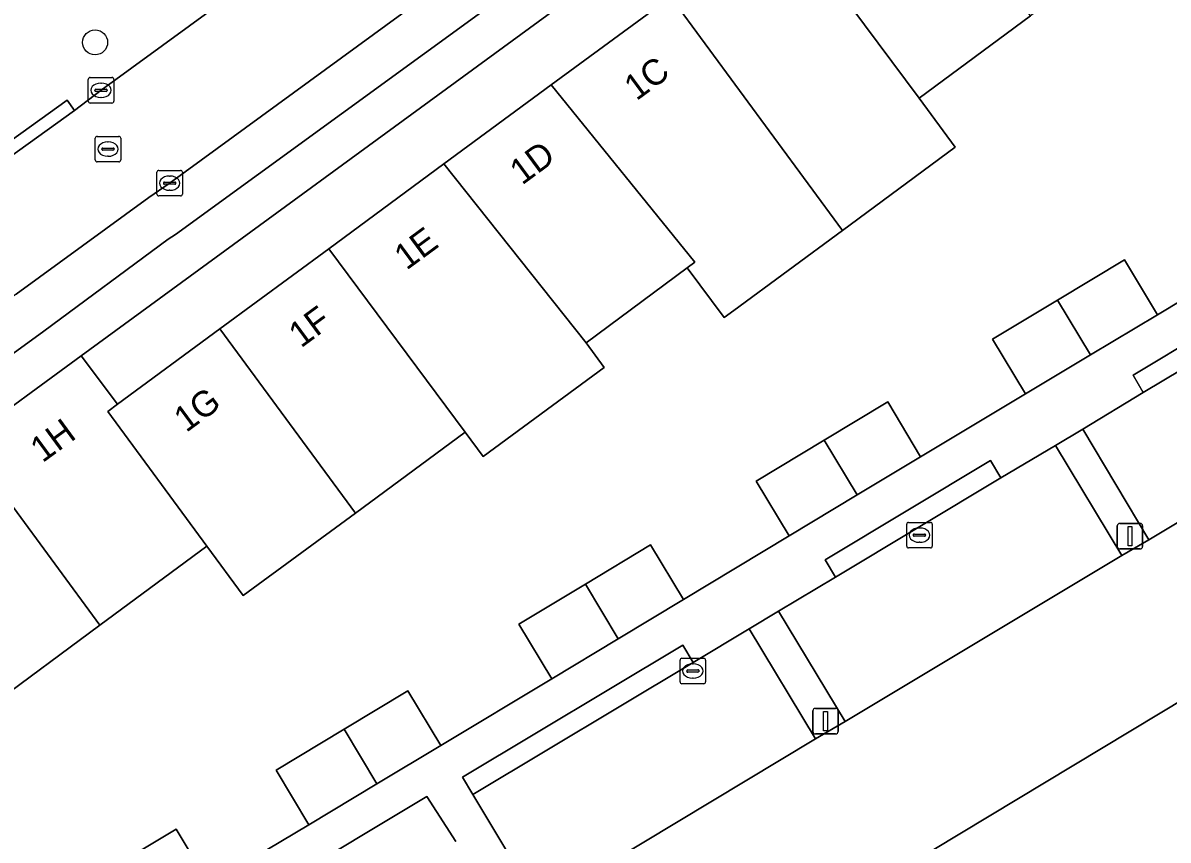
# Model space of a CAD drawing. Extents: x 161771 to 163125, y 382475 to 383179.
# Drawn here: x 162224.02 to 162268.84, y 382930.82 to 382962.81 of the extents above; entities that cross this region are included whole.
import ezdxf

# ---------------------------------------------------------------- set-up
doc = ezdxf.new("R2010")
doc.units = 0
for name, color, linetype in [('IMGEO_Boom', 7, 'Continuous'), ('IMGEO_Erf', 7, 'Continuous'), ('IMGEO_Groenvoorziening', 7, 'Continuous'), ('IMGEO_Kolk', 7, 'Continuous'), ('IMGEO_Lichtmast', 7, 'Continuous'), ('IMGEO_Pand', 7, 'Continuous'), ('IMGEO_Pand_nummerreeks', 7, 'Continuous'), ('IMGEO_Parkeervlak_open', 7, 'Continuous'), ('IMGEO_Rijbaan_lokaal_open', 7, 'Continuous'), ('IMGEO_Rioolput', 7, 'Continuous'), ('IMGEO_Voetpad_open', 7, 'Continuous')]:
    doc.layers.add(name, color=color, linetype=linetype)

msp = doc.modelspace()

# ---------------------------------------------------------------- linework, layer by layer
at = {"layer": 'IMGEO_Boom'}
msp.add_circle((162226.847, 382962.044), 0.489, dxfattribs=at)
at = {"layer": 'IMGEO_Erf'}
for points in [[(162271.446, 382961.323), (162267.802, 382966.277), (162263.459, 382963.08), (162259.095, 382959.867), (162260.512, 382957.943), (162256.096, 382954.687), (162251.849, 382951.555), (162251.47, 382951.276), (162250.014, 382953.222), (162246.066, 382950.281), (162246.767, 382949.316), (162242.035, 382945.834), (162241.332, 382946.788), (162237.032, 382943.621), (162232.645, 382940.391), (162231.214, 382942.329), (162227.033, 382939.239), (162222.724, 382936.056)], [(162227.449, 382929.706), (162230.022, 382931.244), (162231.305, 382929.098), (162235.213, 382931.421), (162233.926, 382933.564), (162236.592, 382935.166), (162239.091, 382936.666), (162240.378, 382934.523), (162244.717, 382937.129), (162243.426, 382939.27), (162246.039, 382940.845), (162248.584, 382942.38), (162249.875, 382940.239), (162254.004, 382942.729), (162252.715, 382944.871), (162255.382, 382946.476), (162257.866, 382947.971), (162259.155, 382945.829), (162263.258, 382948.288), (162261.973, 382950.432), (162264.516, 382951.957), (162267.136, 382953.527), (162268.421, 382951.383), (162270.456, 382952.602)], [(162240.963, 382930.767), (162239.829, 382932.531), (162234.109, 382929.103)]]:
    msp.add_lwpolyline(points, dxfattribs=at)
at = {"layer": 'IMGEO_Groenvoorziening'}
for points in [[(162276.238, 382953.336), (162275.813, 382954.03), (162267.469, 382949.025), (162267.864, 382948.336)], [(162265.506, 382946.909), (162264.432, 382946.273), (162267.028, 382941.961), (162268.09, 382942.581)], [(162262.296, 382945.001), (162261.891, 382945.677), (162255.42, 382941.795), (162255.819, 382941.114)], [(162253.59, 382939.781), (162252.444, 382939.092), (162255.039, 382934.78), (162256.198, 382935.466)], [(162250.254, 382937.78), (162249.85, 382938.455), (162241.221, 382933.287), (162241.633, 382932.605)]]:
    msp.add_lwpolyline(points, close=True, dxfattribs=at)
at = {"layer": 'IMGEO_Kolk'}
for p, q in [((162226.578, 382959.744), (162226.578, 382960.596)), ((162226.653, 382960.67), (162227.505, 382960.67)), ((162227.066, 382960.45), (162227.091, 382960.45)), ((162227.579, 382960.596), (162227.579, 382959.744)), ((162226.837, 382960.164), (162226.837, 382960.176)), ((162227.275, 382960.127), (162226.877, 382960.127)), ((162226.88, 382960.213), (162227.278, 382960.213)), ((162227.089, 382959.89), (162227.064, 382959.89)), ((162227.321, 382960.176), (162227.321, 382960.164)), ((162227.505, 382959.67), (162226.653, 382959.67)), ((162229.264, 382956.108), (162229.264, 382956.96)), ((162229.339, 382957.034), (162230.191, 382957.034)), ((162229.752, 382956.814), (162229.777, 382956.814)), ((162230.265, 382956.96), (162230.265, 382956.108)), ((162229.523, 382956.528), (162229.523, 382956.54)), ((162229.961, 382956.491), (162229.563, 382956.491)), ((162229.566, 382956.577), (162229.964, 382956.577)), ((162230.007, 382956.54), (162230.007, 382956.528)), ((162230.191, 382956.034), (162229.339, 382956.034)), ((162229.775, 382956.254), (162229.75, 382956.254)), ((162258.608, 382942.332), (162258.608, 382943.184)), ((162258.683, 382943.258), (162259.535, 382943.258)), ((162259.096, 382943.038), (162259.121, 382943.038)), ((162259.609, 382943.184), (162259.609, 382942.332)), ((162258.867, 382942.752), (162258.867, 382942.764)), ((162259.305, 382942.715), (162258.907, 382942.715)), ((162258.91, 382942.801), (162259.308, 382942.801)), ((162259.119, 382942.478), (162259.094, 382942.478)), ((162259.351, 382942.764), (162259.351, 382942.752)), ((162259.535, 382942.258), (162258.683, 382942.258)), ((162249.814, 382937.942), (162250.666, 382937.942)), ((162249.739, 382937.016), (162249.739, 382937.868)), ((162250.041, 382937.485), (162250.439, 382937.485)), ((162250.227, 382937.722), (162250.252, 382937.722)), ((162250.74, 382937.868), (162250.74, 382937.016)), ((162249.998, 382937.436), (162249.998, 382937.448)), ((162250.436, 382937.399), (162250.038, 382937.399)), ((162250.25, 382937.162), (162250.225, 382937.162)), ((162250.482, 382937.448), (162250.482, 382937.436)), ((162250.666, 382936.942), (162249.814, 382936.942))]:
    msp.add_line(p, q, dxfattribs=at)
for points in [[(162226.578, 382959.744), (162226.578, 382960.596)], [(162226.653, 382960.67), (162227.505, 382960.67)], [(162227.579, 382960.596), (162227.579, 382959.744)], [(162227.505, 382959.67), (162226.653, 382959.67)], [(162229.264, 382956.108), (162229.264, 382956.96)], [(162229.339, 382957.034), (162230.191, 382957.034)], [(162230.265, 382956.96), (162230.265, 382956.108)], [(162230.191, 382956.034), (162229.339, 382956.034)], [(162258.608, 382942.332), (162258.608, 382943.184)], [(162258.683, 382943.258), (162259.535, 382943.258)], [(162259.609, 382943.184), (162259.609, 382942.332)], [(162259.535, 382942.258), (162258.683, 382942.258)], [(162249.814, 382937.942), (162250.666, 382937.942)], [(162249.739, 382937.016), (162249.739, 382937.868)], [(162250.74, 382937.868), (162250.74, 382937.016)], [(162250.666, 382936.942), (162249.814, 382936.942)]]:
    msp.add_lwpolyline(points, dxfattribs=at)
for centre, radius, start, end in [((162226.655, 382960.594), 0.0765, 91.552, 178.448), ((162226.655, 382960.594), 0.0765, 91.552, 178.448), ((162227.503, 382960.594), 0.0765, 1.552, 88.448), ((162227.503, 382960.594), 0.0765, 1.552, 88.448), ((162226.877, 382960.173), 0.0403, 85.8775, 175.7526), ((162226.874, 382960.163), 0.0366, 178.938, 274.7102), ((162227.278, 382960.17), 0.043, 264.8664, 352.4533), ((162227.282, 382960.175), 0.0386, 1.7309, 96.639), ((162226.655, 382959.746), 0.0765, 181.552, 268.448), ((162226.655, 382959.746), 0.0765, 181.552, 268.448), ((162227.503, 382959.746), 0.0765, 271.552, 358.448), ((162227.503, 382959.746), 0.0765, 271.552, 358.448), ((162229.341, 382956.958), 0.0765, 91.552, 178.448), ((162229.341, 382956.958), 0.0765, 91.552, 178.448), ((162230.189, 382956.958), 0.0765, 1.552, 88.448), ((162230.189, 382956.958), 0.0765, 1.552, 88.448), ((162229.563, 382956.537), 0.0403, 85.8775, 175.7526), ((162229.56, 382956.527), 0.0366, 178.938, 274.7102), ((162229.964, 382956.534), 0.043, 264.8664, 352.4533), ((162229.968, 382956.539), 0.0386, 1.7309, 96.639), ((162229.341, 382956.11), 0.0765, 181.552, 268.448), ((162229.341, 382956.11), 0.0765, 181.552, 268.448), ((162230.189, 382956.11), 0.0765, 271.552, 358.448), ((162230.189, 382956.11), 0.0765, 271.552, 358.448), ((162258.685, 382943.182), 0.0765, 91.552, 178.448), ((162258.685, 382943.182), 0.0765, 91.552, 178.448), ((162259.533, 382943.182), 0.0765, 1.552, 88.448), ((162259.533, 382943.182), 0.0765, 1.552, 88.448), ((162258.907, 382942.761), 0.0403, 85.8775, 175.7526), ((162258.904, 382942.751), 0.0366, 178.938, 274.7102), ((162259.308, 382942.758), 0.043, 264.8664, 352.4533), ((162259.312, 382942.763), 0.0386, 1.7309, 96.639), ((162258.685, 382942.334), 0.0765, 181.552, 268.448), ((162258.685, 382942.334), 0.0765, 181.552, 268.448), ((162259.533, 382942.334), 0.0765, 271.552, 358.448), ((162259.533, 382942.334), 0.0765, 271.552, 358.448), ((162249.816, 382937.866), 0.0765, 91.552, 178.448), ((162249.816, 382937.866), 0.0765, 91.552, 178.448), ((162250.664, 382937.866), 0.0765, 1.552, 88.448), ((162250.664, 382937.866), 0.0765, 1.552, 88.448), ((162250.038, 382937.445), 0.0403, 85.8775, 175.7526), ((162250.443, 382937.447), 0.0386, 1.7309, 96.639), ((162250.035, 382937.435), 0.0366, 178.938, 274.7102), ((162250.439, 382937.442), 0.043, 264.8664, 352.4533), ((162249.816, 382937.018), 0.0765, 181.552, 268.448), ((162249.816, 382937.018), 0.0765, 181.552, 268.448), ((162250.664, 382937.018), 0.0765, 271.552, 358.448), ((162250.664, 382937.018), 0.0765, 271.552, 358.448)]:
    msp.add_arc(centre, radius, start, end, dxfattribs=at)
for centre, major_axis, ratio, start_param, end_param in [((162227.065, 382960.17), (-0.387, 0.002), 0.722429, 4.712389, 7.853982), ((162227.09, 382960.17), (-0.39, 0.002), 0.717154, 1.570796, 4.712389), ((162229.751, 382956.534), (-0.387, 0.002), 0.722429, 4.712389, 7.853982), ((162229.776, 382956.534), (-0.39, 0.002), 0.717154, 1.570796, 4.712389), ((162259.095, 382942.758), (-0.387, 0.002), 0.722429, 4.712389, 7.853982), ((162259.12, 382942.758), (-0.39, 0.002), 0.717154, 1.570796, 4.712389), ((162250.226, 382937.442), (-0.387, 0.002), 0.722429, 4.712389, 7.853982), ((162250.251, 382937.442), (-0.39, 0.002), 0.717154, 1.570796, 4.712389)]:
    msp.add_ellipse(centre, major_axis=major_axis, ratio=ratio, start_param=start_param, end_param=end_param, dxfattribs=at)
at = {"layer": 'IMGEO_Lichtmast'}
for p, q in [((162266.85, 382942.317), (162266.85, 382943.117)), ((162266.85, 382943.117), (162266.85, 382942.317)), ((162266.95, 382943.217), (162267.74, 382943.217)), ((162267.74, 382943.217), (162266.95, 382943.217)), ((162267.84, 382943.117), (162267.84, 382942.317)), ((162267.84, 382942.317), (162267.84, 382943.117)), ((162267.74, 382942.217), (162266.95, 382942.217)), ((162266.95, 382942.217), (162267.74, 382942.217)), ((162254.937, 382935.077), (162254.937, 382935.877)), ((162254.937, 382935.877), (162254.937, 382935.077)), ((162255.037, 382935.977), (162255.827, 382935.977)), ((162255.827, 382935.977), (162255.037, 382935.977)), ((162255.927, 382935.877), (162255.927, 382935.077)), ((162255.927, 382935.077), (162255.927, 382935.877)), ((162255.827, 382934.977), (162255.037, 382934.977)), ((162255.037, 382934.977), (162255.827, 382934.977))]:
    msp.add_line(p, q, dxfattribs=at)
for points in [[(162267.27, 382943.092), (162267.42, 382943.092), (162267.42, 382942.342), (162267.27, 382942.342), (162267.27, 382943.092)], [(162255.357, 382935.852), (162255.507, 382935.852), (162255.507, 382935.102), (162255.357, 382935.102), (162255.357, 382935.852)]]:
    msp.add_lwpolyline(points, dxfattribs=at)
for centre, start, end in [((162266.95, 382943.117), 90, 180), ((162266.95, 382943.117), 90, 180), ((162267.74, 382943.117), 0, 90), ((162267.74, 382943.117), 360, 90), ((162266.95, 382942.317), 180, 270), ((162266.95, 382942.317), 180, 270), ((162267.74, 382942.317), 270, 0), ((162267.74, 382942.317), 270, 0), ((162255.037, 382935.877), 90, 180), ((162255.037, 382935.877), 90, 180), ((162255.827, 382935.877), 0, 90), ((162255.827, 382935.877), 360, 90), ((162255.037, 382935.077), 180, 270), ((162255.037, 382935.077), 180, 270), ((162255.827, 382935.077), 270, 0), ((162255.827, 382935.077), 270, 0)]:
    msp.add_arc(centre, 0.1, start, end, dxfattribs=at)
at = {"layer": 'IMGEO_Pand'}
for points in [[(162258.151, 382970.295), (162253.752, 382967.054), (162259.095, 382959.867), (162263.459, 382963.08)], [(162253.752, 382967.054), (162249.372, 382963.828), (162256.096, 382954.687), (162260.512, 382957.943), (162259.095, 382959.867)], [(162249.372, 382963.828), (162244.693, 382960.38), (162250.315, 382953.446), (162250.014, 382953.222), (162251.47, 382951.276), (162251.849, 382951.555), (162256.096, 382954.687)], [(162244.693, 382960.38), (162240.496, 382957.288), (162246.066, 382950.281), (162250.014, 382953.222), (162250.315, 382953.446)], [(162240.496, 382957.288), (162235.993, 382953.97), (162241.332, 382946.788), (162242.035, 382945.834), (162246.767, 382949.316), (162246.066, 382950.281)], [(162235.993, 382953.97), (162231.73, 382950.83), (162237.032, 382943.621), (162241.332, 382946.788)], [(162264.516, 382951.957), (162265.799, 382949.811), (162268.421, 382951.383), (162267.136, 382953.527)], [(162264.516, 382951.957), (162261.973, 382950.432), (162263.258, 382948.288), (162265.799, 382949.811)], [(162231.73, 382950.83), (162227.725, 382947.879), (162227.34, 382947.595), (162231.214, 382942.329), (162232.645, 382940.391), (162237.032, 382943.621)], [(162227.34, 382947.595), (162227.725, 382947.879), (162226.3, 382949.775), (162221.74, 382946.434), (162227.033, 382939.239), (162231.214, 382942.329)], [(162255.382, 382946.476), (162256.664, 382944.33), (162259.155, 382945.829), (162257.866, 382947.971)], [(162255.382, 382946.476), (162252.715, 382944.871), (162254.004, 382942.729), (162256.664, 382944.33)], [(162221.74, 382946.434), (162217.419, 382943.268), (162222.724, 382936.056), (162227.033, 382939.239)], [(162246.039, 382940.845), (162247.322, 382938.699), (162249.875, 382940.239), (162248.584, 382942.38)], [(162246.039, 382940.845), (162243.426, 382939.27), (162244.717, 382937.129), (162247.322, 382938.699)], [(162236.592, 382935.166), (162237.875, 382933.02), (162240.378, 382934.523), (162239.091, 382936.666)], [(162236.592, 382935.166), (162233.926, 382933.564), (162235.213, 382931.421), (162237.875, 382933.02)], [(162230.022, 382931.244), (162227.449, 382929.706), (162228.732, 382927.56), (162231.305, 382929.098)]]:
    msp.add_lwpolyline(points, close=True, dxfattribs=at)
at = {"layer": 'IMGEO_Parkeervlak_open'}
for points in [[(162267.496, 382984.057), (162264.451, 382981.801), (162246.219, 382968.548), (162229.741, 382956.526), (162228.942, 382955.97), (162223.752, 382952.192), (162210.859, 382942.768), (162211.712, 382941.6), (162211.909, 382941.33), (162224.84, 382950.737)], [(162224.84, 382950.737), (162229.71, 382954.342), (162229.996, 382954.529), (162242.985, 382963.986), (162242.124, 382965.19), (162245.653, 382967.71), (162246.495, 382966.548), (162264.048, 382979.339), (162267.784, 382982.129), (162267.356, 382982.749)]]:
    msp.add_lwpolyline(points, dxfattribs=at)
for points in [[(162278.832, 382949.014), (162276.238, 382953.336), (162267.864, 382948.336), (162265.506, 382946.909), (162268.09, 382942.581)], [(162267.028, 382941.961), (162264.432, 382946.273), (162262.296, 382945.001), (162255.819, 382941.114), (162253.59, 382939.781), (162256.198, 382935.466)], [(162273.693, 382932.984), (162275.837, 382934.287), (162284.521, 382939.511), (162284.226, 382940.002), (162284.206, 382939.99), (162281.948, 382938.622), (162279.655, 382942.407), (162279.62, 382942.465), (162247.373, 382923.049), (162249.976, 382918.709), (162256.442, 382922.595), (162258.6, 382923.904), (162265.073, 382927.797), (162267.225, 382929.098)], [(162255.039, 382934.78), (162252.444, 382939.092), (162250.254, 382937.78), (162241.633, 382932.605), (162244.225, 382928.275)]]:
    msp.add_lwpolyline(points, close=True, dxfattribs=at)
at = {"layer": 'IMGEO_Rijbaan_lokaal_open'}
for points in [[(162223.752, 382952.192), (162228.942, 382955.97), (162229.741, 382956.526), (162246.219, 382968.548), (162264.451, 382981.801), (162267.496, 382984.057), (162267.565, 382984.108), (162264.879, 382987.799), (162263.673, 382986.911), (162257.439, 382982.416), (162254.026, 382979.953), (162253.943, 382979.892), (162247.554, 382975.182), (162244.764, 382973.197), (162237.755, 382968.034), (162235.265, 382966.151), (162232.935, 382964.45), (162227.078, 382960.175), (162226.044, 382959.373), (162221.328, 382956.001)], [(162279.023, 382948.687), (162278.832, 382949.014), (162268.09, 382942.581), (162267.028, 382941.961), (162256.198, 382935.466), (162255.039, 382934.78), (162244.225, 382928.275), (162247.373, 382923.049), (162279.62, 382942.465)]]:
    msp.add_lwpolyline(points, dxfattribs=at)
at = {"layer": 'IMGEO_Rioolput'}
for p, q in [((162226.849, 382957.441), (162226.849, 382958.293)), ((162226.924, 382958.367), (162227.776, 382958.367)), ((162227.337, 382958.147), (162227.362, 382958.147)), ((162227.85, 382958.293), (162227.85, 382957.441)), ((162227.108, 382957.861), (162227.108, 382957.873)), ((162227.546, 382957.824), (162227.148, 382957.824)), ((162227.151, 382957.91), (162227.549, 382957.91)), ((162227.592, 382957.873), (162227.592, 382957.861)), ((162227.776, 382957.367), (162226.924, 382957.367)), ((162227.36, 382957.587), (162227.335, 382957.587))]:
    msp.add_line(p, q, dxfattribs=at)
for points in [[(162226.849, 382957.441), (162226.849, 382958.293)], [(162226.924, 382958.367), (162227.776, 382958.367)], [(162227.85, 382958.293), (162227.85, 382957.441)], [(162227.776, 382957.367), (162226.924, 382957.367)]]:
    msp.add_lwpolyline(points, dxfattribs=at)
for centre, radius, start, end in [((162226.926, 382958.291), 0.0765, 91.552, 178.448), ((162226.926, 382958.291), 0.0765, 91.552, 178.448), ((162227.774, 382958.291), 0.0765, 1.552, 88.448), ((162227.774, 382958.291), 0.0765, 1.552, 88.448), ((162227.148, 382957.87), 0.0403, 85.8775, 175.7526), ((162227.145, 382957.86), 0.0366, 178.938, 274.7102), ((162227.549, 382957.867), 0.043, 264.8664, 352.4533), ((162227.553, 382957.872), 0.0386, 1.7309, 96.639), ((162226.926, 382957.443), 0.0765, 181.552, 268.448), ((162226.926, 382957.443), 0.0765, 181.552, 268.448), ((162227.774, 382957.443), 0.0765, 271.552, 358.448), ((162227.774, 382957.443), 0.0765, 271.552, 358.448)]:
    msp.add_arc(centre, radius, start, end, dxfattribs=at)
for centre, major_axis, ratio, start_param, end_param in [((162227.336, 382957.867), (-0.387, 0.002), 0.722429, 4.712389, 7.853982), ((162227.361, 382957.867), (-0.39, 0.002), 0.717154, 1.570796, 4.712389)]:
    msp.add_ellipse(centre, major_axis=major_axis, ratio=ratio, start_param=start_param, end_param=end_param, dxfattribs=at)
at = {"layer": 'IMGEO_Voetpad_open'}
for points in [[(162268.532, 382981.029), (162267.784, 382982.129), (162264.048, 382979.339), (162246.495, 382966.548), (162242.985, 382963.986), (162229.996, 382954.529), (162229.71, 382954.342), (162224.84, 382950.737), (162211.909, 382941.33), (162211.712, 382941.6), (162206.037, 382937.455), (162206.229, 382937.198), (162202.869, 382934.777), (162193.966, 382928.272), (162187.482, 382923.534), (162171.292, 382911.704), (162170.512, 382912.727)], [(162162.894, 382903.388), (162170.933, 382909.288), (162181.897, 382917.155), (162186.045, 382919.947), (162186.497, 382920.306), (162187.572, 382921.16), (162189.375, 382922.592), (162193.944, 382925.951), (162198.248, 382929.116), (162202.427, 382932.189), (162204.061, 382933.398), (162207.13, 382935.669), (162212.907, 382939.963), (162217.419, 382943.268), (162221.74, 382946.434), (162226.3, 382949.775), (162263.426, 382976.923), (162262.959, 382977.7), (162268.532, 382981.029)], [(162269.788, 382966.328), (162267.921, 382969.44), (162263.426, 382976.923), (162226.3, 382949.775), (162227.725, 382947.879), (162231.73, 382950.83), (162235.993, 382953.97), (162240.496, 382957.288), (162244.693, 382960.38), (162249.372, 382963.828), (162253.752, 382967.054), (162258.151, 382970.295), (162262.493, 382973.494), (162267.802, 382966.277), (162271.446, 382961.323)], [(162220.77, 382955.577), (162221.328, 382956.001), (162221.038, 382956.407), (162225.754, 382959.779), (162226.044, 382959.373), (162227.078, 382960.175), (162232.935, 382964.45), (162230.248, 382968.265), (162225.238, 382964.622), (162223.093, 382963.062), (162218.576, 382959.777), (162195.249, 382942.651), (162194.009, 382944.334), (162190.892, 382942.041), (162187.025, 382939.151), (162184.31, 382937.075), (162171.48, 382926.845), (162148.274, 382908.294)], [(162244.225, 382928.275), (162241.633, 382932.605), (162241.221, 382933.287), (162249.85, 382938.455), (162250.254, 382937.78), (162252.444, 382939.092), (162253.59, 382939.781), (162255.819, 382941.114), (162255.42, 382941.795), (162261.891, 382945.677), (162262.296, 382945.001), (162264.432, 382946.273), (162265.506, 382946.909), (162267.864, 382948.336), (162267.469, 382949.025), (162275.813, 382954.03), (162276.238, 382953.336), (162278.832, 382949.014), (162279.023, 382948.687)], [(162270.456, 382952.602), (162268.421, 382951.383), (162265.799, 382949.811), (162263.258, 382948.288), (162259.155, 382945.829), (162256.664, 382944.33), (162254.004, 382942.729), (162249.875, 382940.239), (162247.322, 382938.699), (162244.717, 382937.129), (162240.378, 382934.523), (162237.875, 382933.02), (162235.213, 382931.421), (162231.305, 382929.098)], [(162234.109, 382929.103), (162239.829, 382932.531), (162240.963, 382930.767)]]:
    msp.add_lwpolyline(points, dxfattribs=at)
msp.add_lwpolyline([(162226.044, 382959.373), (162225.754, 382959.779), (162221.038, 382956.407), (162221.328, 382956.001)], close=True, dxfattribs=at)

# ---------------------------------------------------------------- texts
at = {"layer": 'IMGEO_Pand_nummerreeks'}
for s, rotation, p in [('1C', 36.3808, (162248.032, 382959.735)), ('1D', 36.3808, (162243.553, 382956.435)), ('1E', 36.3808, (162239.032, 382953.104)), ('1F', 36.3808, (162234.902, 382950.061)), ('1G', 36.3808, (162230.409, 382946.751)), ('1G', 36.3808, (162230.409, 382946.751)), ('1G', 36.3808, (162230.409, 382946.751)), ('1G', 36.3808, (162230.409, 382946.751)), ('1G', 36.3808, (162230.409, 382946.751)), ('1G', 36.3808, (162230.409, 382946.751)), ('1G', 36.3808, (162230.409, 382946.751)), ('1G', 36.3808, (162230.409, 382946.751)), ('1G', 36.3808, (162230.409, 382946.751)), ('1G', 36.3808, (162230.409, 382946.751)), ('1G', 36.3808, (162230.409, 382946.751)), ('1G', 36.3808, (162230.409, 382946.751)), ('1G', 36.3808, (162230.409, 382946.751)), ('1G', 36.3808, (162230.409, 382946.751)), ('1G', 36.3808, (162230.409, 382946.751)), ('1G', 36.3808, (162230.409, 382946.751)), ('1G', 36.3808, (162230.409, 382946.751)), ('1G', 36.3808, (162230.409, 382946.751)), ('1G', 36.3808, (162230.409, 382946.751)), ('1G', 36.3808, (162230.409, 382946.751)), ('1G', 36.3808, (162230.409, 382946.751)), ('1G', 36.3808, (162230.409, 382946.751)), ('1G', 36.3808, (162230.409, 382946.751)), ('1G', 36.3808, (162230.409, 382946.751)), ('1G', 36.3828, (162230.41, 382946.751)), ('1G', 36.3828, (162230.41, 382946.751)), ('1H', 36.229, (162224.787, 382945.568))]:
    msp.add_text(s, height=1, rotation=rotation, dxfattribs=at).set_placement(p)

doc.saveas('drawing.dxf')
